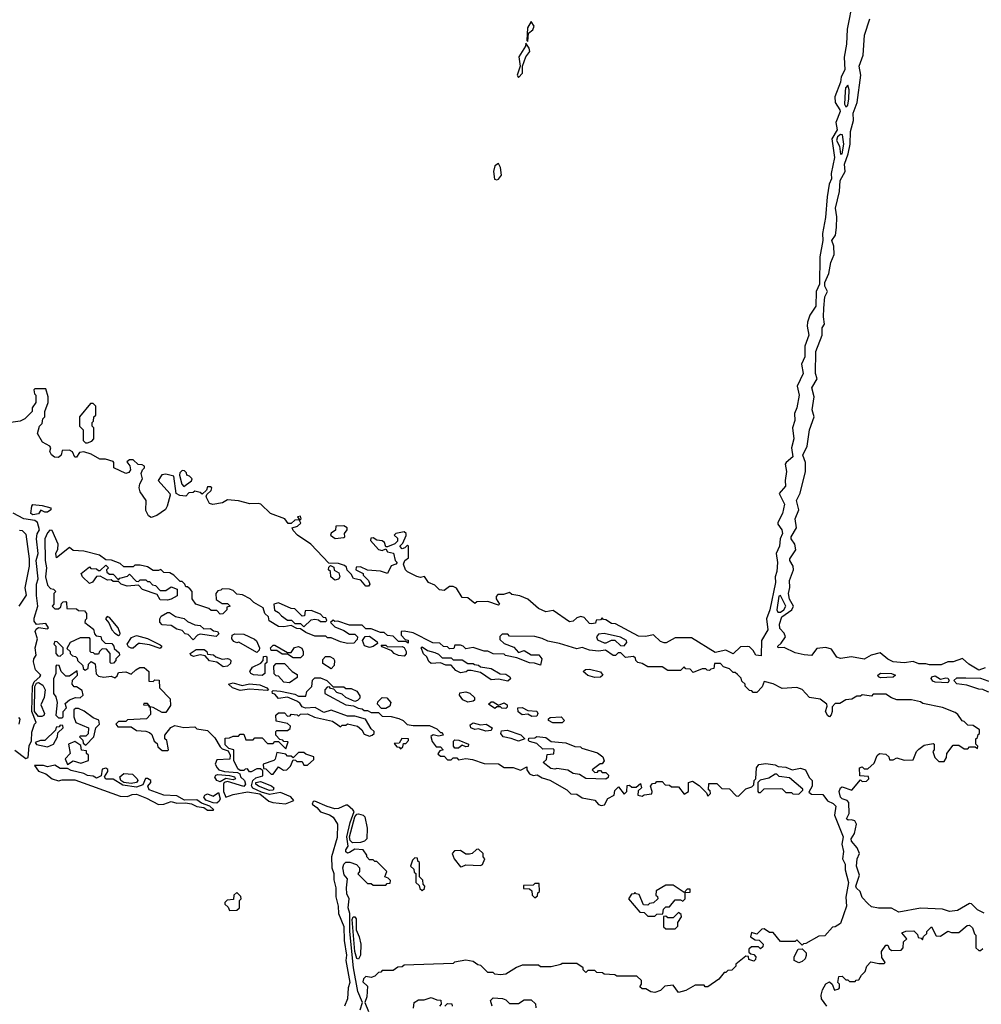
# Model space of a CAD drawing. Extents: x 2769579 to 2883812, y 684207 to 828660.
# Tile 402 of 505: x 2840602 to 2845889, y 787745 to 793160. Entities that reach past the tile are written whole.
import ezdxf

# ---------------------------------------------------------------- set-up
doc = ezdxf.new("R2010")
doc.units = 0

msp = doc.modelspace()

# ---------------------------------------------------------------- linework, layer by layer
at = {"layer": '0CON02XD'}
for points in [[(2845182, 793265), (2845152.3, 793107.7), (2845147.5, 793025), (2845135.8, 792954.2), (2845138.6, 792885), (2845119.2, 792845), (2845114.1, 792815.9), (2845083.3, 792735), (2845086.2, 792705), (2845112, 792665), (2845112.5, 792655), (2845088.8, 792595), (2845095.8, 792555), (2845068.1, 792505), (2845082.3, 792402.3), (2845064.2, 792315), (2845065.7, 792285), (2845052.5, 792255), (2845040.8, 792185), (2845031.7, 792071.7), (2845016, 791985), (2845017.1, 791945), (2845001.4, 791855), (2844999.2, 791705), (2844980.8, 791665), (2844978.6, 791585), (2844945.8, 791535), (2844933.2, 791496.8), (2844931.4, 791475), (2844941.4, 791425), (2844918, 791365), (2844919.2, 791305), (2844900.8, 791265), (2844910, 791215), (2844877.5, 791145), (2844887.5, 791095), (2844874, 791025), (2844861.2, 790995), (2844863.8, 790955), (2844851.2, 790915), (2844859.2, 790855), (2844845.7, 790805), (2844852.5, 790755), (2844816.2, 790725), (2844810, 790715), (2844818, 790675), (2844810, 790625), (2844812.5, 790595), (2844777.5, 790555), (2844807.5, 790495), (2844796, 790445), (2844771.2, 790395), (2844771.2, 790385), (2844792.5, 790355), (2844795.7, 790335), (2844782.5, 790305), (2844780, 790265), (2844761.2, 790225), (2844769.2, 790175), (2844765.7, 790125), (2844756, 790095), (2844758, 790065), (2844725.7, 789914.3), (2844708, 789865), (2844716, 789805), (2844680, 789745), (2844678.3, 789661.7), (2844650, 789665), (2844635, 789690), (2844615, 789710), (2844605, 789712.5), (2844565, 789710), (2844525, 789672.5), (2844485, 789692.5), (2844425, 789680), (2844295, 789760), (2844205, 789760), (2844157, 789733), (2844145, 789732.5), (2844125, 789740), (2844087, 789777), (2844043, 789767), (2844005, 789768.8), (2843877, 789837), (2843855, 789840), (2843825, 789860), (2843811.7, 789861.7), (2843805, 789870), (2843795, 789860), (2843771.7, 789858.3), (2843768.3, 789841.7), (2843745, 789837.5), (2843735, 789840), (2843705, 789872.5), (2843687, 789877), (2843665, 789870), (2843645, 789852.5), (2843625, 789847.5), (2843535, 789910), (2843495, 789902.5), (2843455, 789922.5), (2843395, 789972.5), (2843351.7, 789991.7), (2843308.3, 789998.3), (2843295, 790010), (2843261.7, 789998.3), (2843231.7, 789998.3), (2843222.5, 789987.5), (2843222.5, 789975), (2843240, 789945), (2843235, 789940), (2843175, 789960), (2843115, 789957.5), (2843105, 789950), (2843065, 789980), (2843035, 789982.5), (2843003, 790033), (2842985, 790042.5), (2842965, 790042.5), (2842935, 790020), (2842910, 790025), (2842885, 790050), (2842850, 790065), (2842828.3, 790098.3), (2842805, 790092.5), (2842785, 790097.5), (2842735, 790122.5), (2842723.3, 790135), (2842712.5, 790165), (2842720, 790185), (2842739.3, 790200.7), (2842740, 790265), (2842735, 790270), (2842720, 790255), (2842705, 790250), (2842692.5, 790265), (2842708.3, 790281.7), (2842727, 790323), (2842727.5, 790335), (2842715, 790342.5), (2842670, 790335), (2842660, 790325), (2842678.3, 790308.3), (2842678.3, 790291.7), (2842665, 790277.5), (2842625, 790260), (2842615, 790260), (2842607.5, 790285), (2842595, 790293.3), (2842565, 790297.5), (2842545, 790310), (2842531.7, 790308.3), (2842530, 790295), (2842575, 790246.2), (2842595, 790240), (2842615, 790250), (2842625, 790232.5), (2842656.4, 790226.4), (2842666.4, 790186.4), (2842677.5, 790175), (2842670, 790165), (2842643.6, 790156.4), (2842625, 790113.8), (2842585, 790127.5), (2842515, 790132.5), (2842475, 790150), (2842451.7, 790148.3), (2842450, 790135), (2842490, 790115), (2842490, 790105), (2842520, 790075), (2842527.5, 790055)], [(2843395, 793040), (2843400, 793085), (2843422.5, 793105), (2843430, 793125), (2843415, 793150), (2843393.8, 793115), (2843390, 793045), (2843395, 793040)], [(2845024, 791574), (2845029.2, 791635), (2845043.8, 791665), (2845028, 791695), (2845028, 791715), (2845051.2, 791765), (2845061.2, 791825), (2845080.7, 791869.3), (2845077.5, 791915), (2845068, 791945), (2845086.7, 791975), (2845093.6, 792016.4), (2845094, 792075), (2845086.8, 792123.2), (2845109.4, 792215), (2845112.9, 792275), (2845140.8, 792325), (2845137.5, 792365), (2845157.9, 792422.1), (2845168, 792475), (2845170, 792545), (2845186.2, 792605), (2845184, 792645), (2845206.7, 792705), (2845226.2, 792855), (2845218, 792905), (2845238.8, 792965), (2845246.2, 793075), (2845275.9, 793164.1)], [(2843345, 792842.5), (2843366.7, 792865), (2843366.7, 792905), (2843384.2, 792955.8), (2843406.7, 792985), (2843403.6, 793003.6), (2843385, 793030), (2843382.5, 793015), (2843345.7, 792955), (2843354, 792905), (2843337.5, 792855), (2843345, 792842.5)], [(2845145, 792680), (2845155, 792690), (2845160, 792725), (2845162.5, 792775), (2845155, 792800), (2845143.3, 792785), (2845140, 792765), (2845137.5, 792695), (2845145, 792680)], [(2845115, 792420), (2845125, 792422.5), (2845133.3, 792475), (2845126, 792526), (2845115, 792528.8), (2845098, 792515), (2845093.1, 792495), (2845110, 792465), (2845115, 792420)], [(2843225, 792278.8), (2843235, 792283.8), (2843251.2, 792305), (2843246.4, 792346.4), (2843235, 792370), (2843215, 792356.7), (2843207.1, 792325), (2843213.3, 792283.3), (2843225, 792278.8)], [(2845910, 789595), (2845875, 789583.3), (2845820, 789615), (2845785, 789647.5), (2845735, 789627.5), (2845705, 789627.5), (2845667.7, 789612.3), (2845605, 789611.2), (2845585, 789617.5), (2845545, 789617.5), (2845515, 789630), (2845465, 789623.3), (2845405, 789627.5), (2845375, 789642.5), (2845333, 789677), (2845284.1, 789665.9), (2845245, 789643.3), (2845175, 789656.7), (2845115, 789646.2), (2845094.3, 789654.3), (2845065, 789697.5), (2845035, 789706.7), (2844985, 789702.5), (2844955, 789663.8), (2844915, 789666.7), (2844865, 789677.5), (2844805, 789707.5), (2844772.5, 789705), (2844770, 789715), (2844789.5, 789730.5), (2844813.3, 789765), (2844805.8, 789785.8), (2844781.7, 789811.7), (2844779.4, 789835), (2844792.5, 789875), (2844846.7, 789915), (2844856.1, 789933.9), (2844835, 789972.5), (2844828.8, 790005), (2844836.4, 790036.4), (2844834, 790075), (2844856, 790135), (2844854, 790155), (2844836.2, 790185), (2844836.2, 790195), (2844870, 790245), (2844863.8, 790275), (2844844.5, 790304.5), (2844844.3, 790315), (2844873.8, 790365), (2844866, 790415), (2844886.2, 790465), (2844872.5, 790515), (2844894.1, 790555.9), (2844923.3, 790675), (2844923.3, 790725), (2844908, 790765), (2844931.2, 790815), (2844943.8, 790905), (2844970, 790975), (2844960, 791015), (2844970, 791085), (2844958, 791135), (2844985.8, 791184.2), (2844978, 791215), (2844980, 791335), (2845014.2, 791425), (2845014.3, 791465), (2845027.5, 791485), (2845021.4, 791525), (2845024, 791574)], [(2842527.5, 790055), (2842520, 790045), (2842505, 790043.8), (2842478.3, 790078.3), (2842437, 790087), (2842425, 790110), (2842401.7, 790131.7), (2842398.3, 790148.3), (2842388.3, 790158.3), (2842355, 790170), (2842301.7, 790171.7), (2842202.5, 790275), (2842130, 790325), (2842105, 790350), (2842100, 790365), (2842130, 790375), (2842148.3, 790391.7), (2842140, 790405), (2842150, 790415), (2842145, 790430), (2842130, 790425), (2842140, 790410), (2842115, 790407.5), (2842095, 790390), (2842078.3, 790388.3), (2842060, 790415), (2841980, 790445), (2841927.5, 790495), (2841915, 790500), (2841866.4, 790496.4), (2841805, 790513.8), (2841745, 790520), (2841717, 790503), (2841663, 790493), (2841645, 790500), (2841627.5, 790535), (2841631.7, 790548.3), (2841655, 790570), (2841657.5, 790585), (2841651.7, 790591.7), (2841635, 790590), (2841628.3, 790571.7), (2841605, 790550), (2841595, 790560), (2841565, 790566.7), (2841555, 790560), (2841531.7, 790558.3), (2841515, 790540), (2841483, 790543), (2841462.5, 790555), (2841450, 790650), (2841405, 790661.2), (2841384.1, 790655.9), (2841363.8, 790625), (2841427.5, 790555), (2841430, 790545), (2841412.5, 790485), (2841403, 790467), (2841355, 790432.5), (2841325, 790422.5), (2841310.7, 790430.7), (2841295, 790460), (2841297.5, 790515), (2841263.6, 790563.6), (2841258.8, 790585), (2841262, 790608), (2841277.5, 790635), (2841270, 790665), (2841276.2, 790683.8), (2841287.5, 790695), (2841287.5, 790705), (2841275, 790712.5), (2841253, 790713), (2841225, 790740), (2841205, 790740), (2841191.7, 790728.3), (2841207, 790707), (2841211.2, 790685), (2841201.2, 790668.8), (2841185, 790663.8), (2841120, 790695), (2841120, 790725), (2841115, 790730), (2841073, 790743), (2841043, 790743), (2840995, 790770), (2840955, 790782.5), (2840930, 790780), (2840915, 790753.3), (2840905, 790753.3), (2840892.5, 790782.5), (2840875, 790792.5), (2840835, 790790), (2840830, 790765), (2840815, 790752.5), (2840793.6, 790753.6), (2840776.1, 790766.1), (2840766.7, 790785), (2840772.5, 790805), (2840767.5, 790815), (2840727, 790837), (2840700, 790885), (2840710, 790925), (2840725, 790940), (2840730, 790965), (2840740, 790975), (2840740, 791005), (2840757.5, 791055), (2840757.5, 791085), (2840745, 791130), (2840685, 791130), (2840680, 791125), (2840683, 791103), (2840690, 791095), (2840690, 791055), (2840670, 791025), (2840670, 791005), (2840630, 790965), (2840605, 790952.5), (2840515, 790940)], [(2840975, 790832.5), (2840998.3, 790841.7), (2841010, 790855), (2841010, 790915), (2841000, 790925), (2841000, 790945), (2841008.3, 790951.7), (2841010, 790975), (2841020, 790985), (2841020, 791035), (2841005, 791050), (2840991.7, 791048.3), (2840930, 790975), (2840930, 790925), (2840950, 790905), (2840950, 790845), (2840963, 790833), (2840975, 790832.5)], [(2841505, 790592.5), (2841546.4, 790623.6), (2841550, 790635), (2841535, 790650), (2841520, 790655), (2841518.3, 790668.3), (2841508.3, 790678.3), (2841495, 790680), (2841481.7, 790668.3), (2841480, 790655), (2841492.5, 790605), (2841505, 790592.5)], [(2840675, 790436.7), (2840663.8, 790443.8), (2840668.8, 790485), (2840675, 790493.3), (2840725, 790488.8), (2840773.3, 790475), (2840773.8, 790465), (2840755, 790451.2), (2840740.7, 790450.7), (2840718.3, 790461.7), (2840705, 790442.5), (2840675, 790436.7)], [(2840575, 789142.5), (2840635, 789097.5), (2840647.7, 789102.3), (2840654.1, 789165.9), (2840666.4, 789193.6), (2840667.8, 789242.2), (2840683.3, 789285), (2840692.5, 789295), (2840667.7, 789355), (2840673.1, 789495), (2840681.5, 789518.5), (2840713.3, 789545), (2840717.5, 789555), (2840688, 789585), (2840678.6, 789628.6), (2840680, 789645), (2840692.5, 789665), (2840686.5, 789705), (2840700, 789755), (2840687.5, 789795), (2840691.7, 789808.3), (2840705, 789816.7), (2840755, 789810), (2840760, 789815), (2840745, 789840), (2840695, 789833.3), (2840681.3, 789851.3), (2840680.9, 789869.1), (2840702.5, 789935), (2840693.6, 789993.6), (2840693.5, 790055), (2840704.3, 790085), (2840693.1, 790185), (2840702.9, 790225), (2840694.4, 790305), (2840697.9, 790332.1), (2840710, 790355), (2840699.2, 790395), (2840685, 790405.7), (2840624, 790414), (2840565.7, 790445.7)], [(2840601.7, 790351.7), (2840615, 790350), (2840635, 790330), (2840653.3, 790195), (2840653.3, 790155), (2840630, 790035), (2840638.1, 789995), (2840598, 789935)], [(2845868.3, 789211.7), (2845871.7, 789228.3), (2845880, 789235), (2845880, 789255), (2845845, 789277.5), (2845815, 789280), (2845795, 789300), (2845783.6, 789303.6), (2845759.3, 789339.3), (2845745, 789350), (2845675, 789377.5), (2845568.3, 789398.3), (2845555, 789407.5), (2845505, 789420), (2845425, 789420), (2845395, 789430), (2845365, 789450), (2845295, 789450), (2845285, 789440), (2845235, 789447.5), (2845225, 789440), (2845205, 789440), (2845177, 789423), (2845145, 789420), (2845111.7, 789398.3), (2845085, 789400), (2845068.3, 789381.7), (2845068.8, 789355), (2845064, 789336), (2845055, 789326.7), (2845045, 789331.2), (2845032, 789355), (2845042.5, 789385), (2845040, 789395), (2845003.9, 789423.9), (2844945, 789432.5), (2844905, 789476.7), (2844875, 789486.7), (2844795, 789482.5), (2844745, 789506.7), (2844695, 789520), (2844685, 789490), (2844655, 789460), (2844635, 789460), (2844628.3, 789468.3), (2844615, 789470), (2844590, 789495), (2844590, 789505), (2844571.7, 789521.7), (2844568.3, 789538.3), (2844548.3, 789558.3), (2844535, 789570), (2844525, 789570), (2844505, 789590), (2844471.7, 789601.7), (2844455, 789620), (2844421.7, 789618.3), (2844418.3, 789591.7), (2844401.7, 789588.3), (2844395, 789580), (2844381.7, 789581.7), (2844375, 789590), (2844355, 789590), (2844305, 789570), (2844288.3, 789588.3), (2844265, 789590), (2844255, 789600), (2844235, 789580), (2844165, 789580), (2844135, 789600), (2844055, 789600), (2844025, 789620), (2844000, 789625), (2843990, 789635), (2843988.3, 789648.3), (2843977, 789657), (2843933, 789653), (2843907, 789677), (2843893, 789677), (2843877, 789663), (2843865, 789662.5), (2843823, 789693), (2843785, 789687.5), (2843735, 789692.5), (2843695, 789707.5), (2843665, 789700), (2843569.3, 789729.3), (2843505, 789742.5), (2843475, 789757.5), (2843435, 789767.5), (2843295, 789770), (2843285, 789780), (2843255, 789780), (2843241.7, 789768.3), (2843241.7, 789751.7), (2843265, 789730), (2843318.3, 789708.3), (2843345, 789680), (2843375, 789690), (2843415, 789667.5), (2843456.2, 789666.2), (2843472.5, 789645), (2843465, 789610), (2843431.7, 789621.7), (2843405, 789622.5), (2843335, 789650), (2843273, 789663), (2843265, 789670), (2843205, 789672.5), (2843175, 789687.5), (2843155, 789687.5), (2843095, 789706.7), (2843055, 789700), (2843040, 789715), (2843025, 789720), (2842995, 789720), (2842988.3, 789701.7), (2842965, 789700), (2842955, 789710), (2842933, 789713), (2842911.7, 789731.7), (2842873, 789733), (2842765, 789787.5), (2842715, 789797.5), (2842700, 789795), (2842700, 789775), (2842721.7, 789751.7), (2842738.3, 789748.3), (2842738.3, 789731.7), (2842725, 789740), (2842685, 789740), (2842655, 789770), (2842625, 789772.5), (2842605, 789790), (2842585, 789790), (2842535, 789810), (2842505, 789810), (2842485, 789830), (2842415, 789830), (2842351.7, 789851.7), (2842335, 789850), (2842325, 789857.5), (2842310, 789845), (2842335, 789820), (2842385, 789800), (2842415, 789780), (2842445, 789780), (2842460, 789765), (2842458.3, 789751.7), (2842438.3, 789731.7), (2842405, 789730), (2842365, 789737.5), (2842315, 789760), (2842295, 789760), (2842285, 789770), (2842225, 789770), (2842175, 789790), (2842145, 789810), (2842125, 789812.5), (2842095, 789827.5), (2842055, 789820), (2842025, 789823.3), (2841973.6, 789853.6), (2841970, 789875), (2841950, 789895), (2841940, 789925), (2841890, 789955), (2841870, 789975), (2841827, 789997), (2841795, 790000), (2841775, 790020), (2841755, 790027.5), (2841715, 790030), (2841708.3, 790021.7), (2841691.7, 790018.3), (2841680, 790005), (2841681.7, 789971.7), (2841715, 789950), (2841745, 789950), (2841760, 789935), (2841741.7, 789928.3), (2841740, 789915), (2841718.3, 789891.7), (2841705, 789890), (2841685, 789910), (2841655, 789910), (2841641.7, 789921.7), (2841570, 789945), (2841550, 789975), (2841550, 790015), (2841538.3, 790028.3), (2841525, 790040), (2841515, 790040), (2841510, 790055), (2841495, 790070), (2841485, 790070), (2841450, 790105), (2841427, 790117), (2841395, 790120), (2841377, 790137), (2841365, 790130), (2841335, 790130), (2841305, 790150), (2841265, 790160), (2841235, 790160), (2841225, 790150), (2841175, 790150), (2841155, 790170), (2841107, 790187), (2841075, 790190), (2841040, 790215), (2840955, 790237.5), (2840895, 790240), (2840875, 790257.5), (2840805, 790200), (2840800, 790225), (2840811.7, 790248.3), (2840812.5, 790275), (2840780, 790350), (2840768.3, 790351.7), (2840755, 790337.5), (2840740, 790305), (2840741.4, 790185), (2840748.8, 790145), (2840743.3, 790095), (2840755, 790050), (2840771.7, 790031.7), (2840788.3, 790028.3), (2840800, 790015), (2840790, 790005), (2840790, 789945), (2840780, 789935), (2840795, 789920), (2840815, 789920), (2840828.3, 789931.7), (2840831.7, 789948.3), (2840841.7, 789958.3), (2840855, 789960), (2840860, 789955), (2840861.7, 789921.7), (2840915, 789920), (2840925, 789910), (2840958.3, 789908.3), (2840970, 789895), (2840970, 789865), (2840961.7, 789858.3), (2840960, 789845), (2841008.3, 789808.3), (2841012.5, 789782.5), (2841021.7, 789771.7), (2841048.3, 789768.3), (2841051.7, 789751.7), (2841071.7, 789731.7), (2841108.3, 789728.3), (2841120, 789715), (2841121.7, 789701.7), (2841148.3, 789678.3), (2841150, 789665), (2841130, 789645), (2841130, 789635), (2841118.3, 789621.7), (2841105, 789620), (2841100, 789625), (2841100, 789675), (2841078.3, 789698.3), (2841055, 789700), (2841040, 789685), (2841035, 789670), (2841015, 789670), (2841008.3, 789678.3), (2840995, 789680), (2840990, 789685), (2840990, 789755), (2840985, 789760), (2840935, 789760), (2840880, 789735), (2840861.7, 789701.7), (2840880, 789685), (2840880, 789675), (2840891.7, 789661.7), (2840908.3, 789658.3), (2840918.3, 789648.3), (2840920, 789635), (2840948.3, 789608.3), (2840951.7, 789591.7), (2840961.7, 789581.7), (2840978.3, 789591.7), (2840980, 789615), (2840995, 789630), (2841017, 789617), (2841023, 789563), (2841035, 789550), (2841065, 789543.3), (2841105, 789550), (2841125, 789540), (2841138.3, 789551.7), (2841145, 789570), (2841185, 789572.5), (2841215, 789560), (2841240, 789585), (2841263, 789597), (2841286.4, 789596.4), (2841312.5, 789575), (2841311.7, 789521.7), (2841335, 789520), (2841345, 789530), (2841368.3, 789528.3), (2841370, 789485), (2841430, 789425), (2841431.7, 789388.3), (2841405, 789350), (2841385, 789350), (2841335, 789377.5), (2841320, 789380), (2841305, 789400), (2841285, 789400), (2841281.7, 789391.7), (2841310, 789390), (2841311.7, 789381.7), (2841320, 789380), (2841321.7, 789338.3), (2841300, 789315), (2841195, 789310), (2841185, 789300), (2841145, 789300), (2841130, 789285), (2841141.7, 789271.7), (2841215, 789270), (2841245, 789250), (2841295, 789247.5), (2841315, 789240), (2841328.3, 789228.3), (2841341.7, 789191.7), (2841358.3, 789178.3), (2841361.7, 789161.7), (2841385, 789140), (2841415, 789140), (2841420, 789145), (2841410, 789195), (2841400, 789205), (2841400, 789225), (2841433.6, 789266.4), (2841455, 789277.5), (2841505, 789267.5), (2841565, 789270), (2841575, 789260), (2841635, 789250), (2841675, 789210), (2841705, 789160), (2841715, 789150), (2841748.3, 789138.3), (2841760, 789115), (2841757.5, 789092.5), (2841685, 789090), (2841677.5, 789065), (2841687.5, 789045), (2841697.5, 789035), (2841727.5, 789025), (2841799.3, 789019.3), (2841811.7, 789011.7), (2841816.7, 788995), (2841837.5, 788975), (2841843.8, 788955), (2841835, 788943.3), (2841745, 788971.1), (2841726.9, 788965), (2841721.8, 788955), (2841722.5, 788915), (2841735, 788883.3), (2841775, 788898), (2841855, 788912.5), (2841921.7, 788901.7), (2841971.7, 788861.7), (2841993.9, 788853.9), (2842063, 788847), (2842110, 788865), (2842093.3, 788885), (2842035, 788909.2), (2841975, 788899.2), (2841930.7, 788910.7), (2841883.6, 788933.6), (2841875.8, 788945.8), (2841882.9, 788975), (2841900.5, 788989.5), (2841938.3, 789001.7), (2841938.3, 789028.3), (2841925, 789040), (2841905, 789040), (2841875, 789022.5), (2841865, 789022.5), (2841855, 789040), (2841841.7, 789038.3), (2841835, 789030), (2841815, 789030), (2841800.7, 789040.7), (2841780, 789085), (2841780, 789145), (2841751.7, 789151.7), (2841731.7, 789171.7), (2841731.7, 789208.3), (2841755, 789210), (2841775, 789220), (2841805, 789220), (2841815, 789230), (2841835, 789230), (2841845, 789200), (2841885, 789200), (2841895, 789210), (2841935, 789210), (2841965, 789180), (2841995, 789180), (2842005, 789190), (2842025, 789190), (2842065, 789150), (2842078.3, 789188.3), (2842055, 789190), (2842048.3, 789198.3), (2842031.7, 789201.7), (2842010, 789225), (2842010, 789245), (2842015, 789250), (2842075, 789250), (2842088.3, 789261.7), (2842090, 789275), (2842075, 789290), (2842011.7, 789301.7), (2842010, 789335), (2842025, 789347.5), (2842057, 789347), (2842075, 789330), (2842088.3, 789331.7), (2842095, 789340), (2842127, 789337), (2842135, 789330), (2842145, 789340), (2842185, 789342.5), (2842223.3, 789323.3), (2842321.7, 789301.7), (2842351.7, 789281.7)], [(2842337, 790307), (2842385, 790312.5), (2842390, 790315), (2842387.5, 790335), (2842402.5, 790355), (2842402.5, 790365), (2842385, 790376), (2842340, 790375), (2842338.3, 790351.7), (2842313.6, 790336.4), (2842310, 790325), (2842337, 790307)], [(2841415, 789967.5), (2841375, 789970), (2841358.3, 789998.3), (2841276.4, 790026.4), (2841255, 790050), (2841193.6, 790043.6), (2841160, 790055), (2841145, 790070), (2841115, 790070), (2841105, 790080), (2841085, 790077.5), (2841045, 790100), (2841025, 790097.5), (2841003, 790067), (2840985, 790060), (2840946.7, 790095), (2840940, 790115), (2840985, 790150), (2840992.5, 790142.5), (2841025, 790140), (2841035, 790130), (2841045, 790130), (2841075, 790160), (2841090, 790145), (2841080, 790135), (2841081.7, 790121.7), (2841095, 790110), (2841115, 790110), (2841145, 790080), (2841151.7, 790088.3), (2841195, 790100), (2841205, 790110), (2841241.7, 790071.7), (2841255, 790070), (2841265, 790080), (2841295, 790080), (2841305, 790070), (2841315, 790070), (2841331.7, 790051.7), (2841348.3, 790048.3), (2841375, 790020), (2841405, 790020), (2841435, 790040), (2841468.3, 790028.3), (2841468.3, 789991.7), (2841435, 789972.5), (2841415, 789967.5)], [(2842335, 790076.7), (2842312.5, 790095), (2842310, 790125), (2842300, 790135), (2842301.7, 790148.3), (2842311.7, 790158.3), (2842328.3, 790148.3), (2842331.7, 790131.7), (2842357, 790117), (2842362.5, 790095), (2842355, 790082.5), (2842335, 790076.7)], [(2844771.2, 789901.2), (2844785, 789902), (2844803.8, 789915), (2844813.8, 789935), (2844785, 789992.5), (2844775, 789990), (2844764, 789915), (2844771.2, 789901.2)], [(2842165, 789820), (2842205, 789860), (2842225, 789862.5), (2842245, 789860), (2842255, 789850), (2842285, 789850), (2842290, 789855), (2842285, 789870), (2842271.7, 789871.7), (2842255, 789890), (2842205, 789910), (2842171.7, 789908.3), (2842168.3, 789881.7), (2842155, 789880), (2842115, 789920), (2842095, 789922.5), (2842025, 789952.5), (2842000, 789945), (2842003, 789913), (2842025, 789900), (2842040.7, 789880.7), (2842075, 789857.5), (2842097, 789857), (2842115, 789840), (2842145, 789840), (2842165, 789820)], [(2841145, 789774), (2841153, 789777), (2841153.8, 789785), (2841144.2, 789815), (2841095, 789872.5), (2841082, 789878), (2841074, 789865), (2841092.5, 789842.5), (2841109.2, 789805), (2841125, 789786), (2841145, 789774)], [(2841555, 789750), (2841528.3, 789778.3), (2841511.7, 789781.7), (2841495, 789800), (2841465, 789807.5), (2841435, 789827.5), (2841385, 789832.5), (2841373, 789847), (2841372.5, 789865), (2841380, 789880), (2841415, 789900), (2841425, 789900), (2841458.3, 789878.3), (2841507, 789867), (2841525, 789850), (2841565, 789832.5), (2841595, 789827.5), (2841615, 789810), (2841651.7, 789811.7), (2841668.3, 789798.3), (2841690, 789795), (2841697, 789783), (2841681.7, 789768.3), (2841595, 789780), (2841580, 789775), (2841555, 789750)], [(2841375, 789702.5), (2841315, 789722.5), (2841265, 789730), (2841255, 789730), (2841225, 789703.3), (2841215, 789703.3), (2841200.7, 789710.7), (2841193.3, 789725), (2841217, 789763), (2841245, 789772.5), (2841305, 789757.5), (2841375, 789722.5), (2841382.5, 789715), (2841375, 789702.5)], [(2841905, 789680), (2841806.7, 789736.7), (2841795, 789733.3), (2841779.3, 789739.3), (2841767.5, 789755), (2841770, 789775), (2841785, 789782.5), (2841835, 789780), (2841893.6, 789753.6), (2841903.6, 789743.6), (2841920, 789705), (2841918.3, 789691.7), (2841905, 789680)], [(2842525, 789706.7), (2842497, 789717), (2842487.5, 789745), (2842501.7, 789768.3), (2842525, 789770), (2842568.3, 789738.3), (2842570, 789730), (2842545, 789712.5), (2842525, 789706.7)], [(2843925, 789716.7), (2843940, 789735), (2843937.5, 789745), (2843905, 789763.3), (2843815, 789783.3), (2843785, 789780), (2843772.5, 789765), (2843779.3, 789749.3), (2843815, 789733.3), (2843827, 789733), (2843855, 789747.5), (2843875, 789747.5), (2843905, 789717.5), (2843925, 789716.7)], [(2840825, 789660), (2840840, 789675), (2840840, 789705), (2840808.3, 789738.3), (2840795, 789740), (2840790, 789725), (2840800, 789715), (2840800, 789675), (2840811.7, 789661.7), (2840825, 789660)], [(2842145, 789650), (2842105, 789650), (2842075, 789670), (2842045, 789670), (2842015, 789690), (2841985, 789690), (2841980, 789705), (2841995, 789720), (2842005, 789720), (2842075, 789680), (2842095, 789680), (2842113.6, 789706.4), (2842135, 789712.5), (2842153, 789703), (2842160, 789685), (2842160, 789665), (2842145, 789650)], [(2842715, 789660), (2842685, 789662.5), (2842660, 789675), (2842648.3, 789688.3), (2842595, 789710), (2842590, 789720), (2842615, 789720), (2842625, 789710), (2842705, 789712.5), (2842716.7, 789706.7), (2842727.5, 789685), (2842727, 789673), (2842715, 789660)], [(2843285, 789522.5), (2843235, 789532.5), (2843195, 789528.8), (2843135, 789570), (2843085, 789580), (2843065, 789580), (2843057, 789573), (2843025, 789567.5), (2843000.7, 789580.7), (2842975, 789610), (2842945, 789610), (2842915, 789622.5), (2842865, 789620), (2842850.7, 789630.7), (2842840, 789655), (2842821.7, 789671.7), (2842810, 789705), (2842815, 789710), (2842845, 789690), (2842885, 789680), (2842905, 789670), (2842925, 789650), (2842975, 789650), (2842985, 789640), (2843035, 789640), (2843065, 789620), (2843095, 789620), (2843103, 789613), (2843125, 789610), (2843135, 789600), (2843195, 789592.5), (2843243, 789563), (2843275, 789560), (2843296.4, 789546.4), (2843300, 789535), (2843285, 789522.5)], [(2841720.7, 789600.7), (2841686.2, 789626.2), (2841645, 789633.8), (2841621.7, 789661.7), (2841595, 789667.5), (2841557, 789657), (2841542.5, 789665), (2841540, 789675), (2841573, 789697), (2841617, 789697), (2841630, 789685), (2841635, 789670), (2841667, 789667), (2841680, 789655), (2841715, 789642.5), (2841745, 789646.7), (2841755, 789642.5), (2841762.5, 789635), (2841761.7, 789618.3), (2841745, 789603.8), (2841720.7, 789600.7)], [(2841935, 789552.5), (2841887.7, 789557.7), (2841872.5, 789565), (2841867.5, 789575), (2841881.7, 789598.3), (2841928.3, 789621.7), (2841940, 789635), (2841941.7, 789658.3), (2841955, 789660), (2841960, 789655), (2841960, 789625), (2841950, 789615), (2841950, 789565), (2841935, 789552.5)], [(2842315, 789590), (2842268.3, 789618.3), (2842268.3, 789641.7), (2842283, 789657), (2842307, 789657), (2842326.4, 789646.4), (2842332.5, 789635), (2842331.7, 789608.3), (2842315, 789590)], [(2840835, 789320), (2840840, 789325), (2840840, 789355), (2840860, 789375), (2840851.7, 789398.3), (2840875, 789420), (2840908.3, 789431.7), (2840935, 789430), (2840950, 789445), (2840945, 789470), (2840915, 789490), (2840901.7, 789491.7), (2840890, 789505), (2840891.7, 789528.3), (2840920, 789555), (2840918.3, 789578.3), (2840875, 789550), (2840855, 789550), (2840830, 789575), (2840818.3, 789608.3), (2840805, 789610), (2840800, 789605), (2840800, 789565), (2840787.5, 789535), (2840787.5, 789455), (2840800, 789435), (2840807.5, 789405), (2840800, 789335), (2840815, 789320), (2840835, 789320)], [(2842085, 789512.5), (2842055, 789516.7), (2842025, 789550), (2842011.7, 789551.7), (2842001.7, 789561.7), (2842000, 789605), (2842011.7, 789618.3), (2842058.3, 789618.3), (2842100, 789575), (2842128.3, 789558.3), (2842128.3, 789541.7), (2842085, 789512.5)], [(2842351.7, 789281.7), (2842365, 789270), (2842375, 789280), (2842395, 789280), (2842405, 789287.5), (2842460, 789275), (2842482.5, 789255), (2842495, 789230), (2842525, 789220), (2842540, 789225), (2842550, 789235), (2842550, 789245), (2842535, 789260), (2842503.9, 789313.9), (2842445, 789330), (2842405, 789330), (2842315, 789362.5), (2842275, 789350), (2842226.4, 789376.4), (2842173.6, 789373.6), (2842155, 789380), (2842141.7, 789401.7), (2842125, 789412.5), (2842075, 789433.3), (2842025, 789427.5), (2842005, 789450), (2841992.5, 789455), (2841990, 789465), (2841995, 789470), (2842035, 789467.5), (2842115, 789450), (2842135, 789440), (2842175, 789440), (2842180, 789465), (2842207.5, 789492.5), (2842211.7, 789528.3), (2842225, 789540), (2842255, 789540), (2842290, 789525), (2842325, 789490), (2842385, 789490), (2842395, 789482.5), (2842425, 789482.5), (2842456.4, 789466.4), (2842471.7, 789441.7), (2842471.7, 789428.3), (2842460, 789415), (2842445, 789410), (2842395, 789432.5), (2842375, 789450), (2842345, 789460), (2842328.3, 789478.3), (2842311.7, 789481.7), (2842305, 789490), (2842291.7, 789488.3), (2842280, 789475), (2842280, 789455), (2842395, 789392.5), (2842437, 789387), (2842463, 789373), (2842485, 789370), (2842495, 789360), (2842515, 789360), (2842535, 789350), (2842575, 789350), (2842595, 789330), (2842645, 789327.5), (2842687, 789317), (2842710, 789305), (2842733, 789283), (2842765, 789277.5), (2842855, 789277.5), (2842895, 789260), (2842915, 789240), (2842925, 789240), (2842930, 789225), (2842905, 789220), (2842875, 789227.5), (2842863, 789217), (2842869.3, 789189.3), (2842891.7, 789161.7), (2842915, 789160), (2842930, 789145), (2842911.7, 789138.3), (2842901.7, 789121.7), (2842915, 789110), (2842935, 789110), (2842955, 789090), (2842975, 789090), (2842985, 789100), (2843005, 789100), (2843015, 789090), (2843055, 789097.5), (2843091.7, 789091.7), (2843155, 789070), (2843235, 789066.7), (2843265, 789047.5), (2843315, 789047.5), (2843355, 789032.5), (2843390, 789050), (2843390, 789035), (2843405, 789012.5), (2843425, 789003.3), (2843447, 789007), (2843475, 788990), (2843517, 788977), (2843610, 788925), (2843633, 788903), (2843665, 788900), (2843695, 788880), (2843765, 788867.5), (2843784, 788844), (2843798.3, 788838.3), (2843817.5, 788842.5), (2843835, 788877.5), (2843870, 788895), (2843875, 788920), (2843895, 788940), (2843925, 788900), (2843940, 788915), (2843941.7, 788948.3), (2843955, 788950), (2843968.3, 788938.3), (2843991.7, 788938.3), (2844015, 788960), (2844020, 788935), (2844001.7, 788918.3), (2844000, 788895), (2844025, 788890), (2844035, 788897.5), (2844078.3, 788901.7), (2844080, 788915), (2844070, 788945), (2844081.7, 788958.3), (2844098.3, 788961.7), (2844105, 788970), (2844135, 788970), (2844151.7, 788951.7), (2844175, 788950), (2844185, 788940), (2844225, 788940), (2844255, 788900), (2844280, 788915), (2844280, 788965), (2844301.7, 788971.7), (2844338.3, 788948.3), (2844378.3, 788908.3), (2844385, 788890), (2844400, 788905), (2844398.3, 788918.3), (2844390, 788925), (2844391.7, 788958.3), (2844435, 788960), (2844461.7, 788931.7), (2844505, 788930), (2844541.7, 788891.7), (2844555, 788890), (2844595, 788930), (2844628.3, 788941.7), (2844638.3, 788951.7), (2844640, 788975), (2844650, 788985), (2844652.5, 789045), (2844666.4, 789063.6), (2844705, 789068.8), (2844755, 789062.5), (2844773, 789053), (2844815, 789048.8), (2844850, 789035), (2844895, 789043.8), (2844922.5, 789035), (2844943, 788993), (2844960, 788975), (2844960, 788945), (2844941.7, 788911.7), (2844955, 788900), (2845018.3, 788898.3), (2845043.6, 788863.6), (2845075, 788850), (2845088.8, 788835), (2845081.2, 788785), (2845128.8, 788665), (2845122, 788625), (2845131.2, 788585), (2845126.7, 788545), (2845140, 788515), (2845140, 788485), (2845158.8, 788415), (2845143.9, 788333.9), (2845148.8, 788285), (2845115, 788190), (2845085, 788170), (2845071.7, 788168.3), (2845028.3, 788121.7), (2844995, 788120), (2844925, 788080), (2844911.7, 788078.3), (2844905, 788070), (2844875, 788100), (2844865, 788090), (2844785, 788090), (2844745, 788140), (2844725, 788140), (2844695, 788160), (2844681.7, 788158.3), (2844655, 788130), (2844625, 788140), (2844620, 788115), (2844645, 788100), (2844668.3, 788098.3), (2844690, 788075), (2844688.3, 788061.7), (2844675, 788050), (2844665, 788060), (2844625, 788060), (2844611.7, 788048.3), (2844611.7, 788031.7), (2844621.7, 788021.7), (2844638.3, 788018.3), (2844650, 788005), (2844648.3, 787991.7), (2844638.3, 787981.7), (2844611.7, 787991.7), (2844608.3, 788008.3), (2844595, 788010), (2844540, 787965), (2844540, 787955), (2844518.3, 787931.7), (2844495, 787930), (2844485, 787920), (2844475, 787920), (2844446.4, 787883.6), (2844385, 787840), (2844371.7, 787841.7), (2844365, 787850), (2844315, 787850), (2844265, 787820), (2844225, 787810), (2844195, 787850), (2844150, 787845), (2844125, 787820), (2844095, 787810), (2844073, 787813), (2844045, 787830), (2844025, 787830), (2844011.7, 787841.7), (2844020, 787855), (2844020, 787875), (2843995, 787900), (2843885, 787900), (2843875, 787907.5), (2843815, 787910), (2843807, 787917), (2843775, 787920), (2843765, 787930), (2843725, 787930), (2843715, 787920), (2843700, 787935), (2843700, 787945), (2843665, 787970), (2843585, 787970), (2843577, 787963), (2843525, 787950), (2843465, 787950), (2843455, 787960), (2843365, 787960), (2843333, 787947), (2843275, 787910), (2843245, 787907.5), (2843215, 787910), (2843205, 787920), (2843175, 787920), (2843138.3, 787958.3), (2843121.7, 787961.7), (2843095, 787980), (2843055, 787987.5), (2842993, 787977), (2842985, 787970), (2842715, 787960), (2842705, 787950), (2842681.7, 787948.3), (2842655, 787930), (2842595, 787930), (2842588.3, 787921.7), (2842575, 787920), (2842555, 787900), (2842535, 787892.5), (2842505, 787897.5), (2842492, 787885), (2842488.8, 787868.8), (2842514.2, 787844.2), (2842510, 787785), (2842498.8, 787755), (2842519.2, 787705)], [(2843765, 789542.5), (2843725, 789552.5), (2843700, 789575), (2843713, 789587), (2843735, 789587.5), (2843795, 789572.5), (2843807.5, 789555), (2843795, 789543.3), (2843765, 789542.5)], [(2845335, 789540), (2845323.3, 789545), (2845320, 789555), (2845335, 789565.8), (2845395, 789563.3), (2845417.5, 789555), (2845405, 789544), (2845335, 789540)], [(2845705, 789513.3), (2845635, 789516.2), (2845622.3, 789522.3), (2845613.6, 789536.4), (2845617.5, 789545), (2845635, 789551.2), (2845665, 789532.5), (2845695, 789541.2), (2845705, 789538.8), (2845713.3, 789525), (2845705, 789513.3)], [(2846005, 789450), (2845985, 789450), (2845975, 789460), (2845925, 789462.5), (2845897, 789477), (2845875, 789477.5), (2845809.3, 789499.3), (2845755, 789506.7), (2845738.8, 789525), (2845755, 789540.8), (2845805, 789540.8), (2845885, 789538), (2845925, 789523.8), (2845955, 789522.5), (2845967.5, 789515), (2845971.7, 789491.7), (2846010, 789455), (2846005, 789450)], [(2840723, 789327), (2840705, 789328.1), (2840683.1, 789355), (2840685, 789492.5), (2840695, 789511.1), (2840705, 789514.4), (2840729.8, 789499.8), (2840742.5, 789475), (2840737, 789433), (2840718.3, 789391.7), (2840738, 789345), (2840735, 789333.8), (2840723, 789327)], [(2841965, 789470), (2841865, 789477.5), (2841815, 789471.2), (2841772.5, 789485), (2841750, 789505), (2841775, 789512.5), (2841825, 789497.5), (2841865, 789507.5), (2841921.7, 789501.7), (2841960, 789485), (2841970, 789475), (2841965, 789470)], [(2842591.7, 789371.7), (2842570, 789395), (2842571.7, 789408.3), (2842595, 789432.5), (2842620.7, 789430.7), (2842642.5, 789405), (2842636.4, 789383.6), (2842615, 789372.5), (2842591.7, 789371.7)], [(2843065, 789406.7), (2843039.3, 789419.3), (2843020, 789445), (2843021.7, 789458.3), (2843055, 789463.3), (2843076.1, 789456.1), (2843101.7, 789431.7), (2843101.7, 789418.3), (2843095, 789412.5), (2843065, 789406.7)], [(2843275, 789372.5), (2843253, 789373), (2843245, 789380), (2843225, 789380), (2843215, 789372.5), (2843180, 789395), (2843195, 789407.5), (2843205, 789407.5), (2843235, 789390), (2843265, 789402.5), (2843281.7, 789391.7), (2843281.7, 789378.3), (2843275, 789372.5)], [(2843418.3, 789328.3), (2843395, 789340), (2843365, 789337.5), (2843343, 789353), (2843340, 789375), (2843365, 789377.5), (2843395, 789360), (2843445, 789357.5), (2843450, 789345), (2843445, 789330), (2843418.3, 789328.3)], [(2840595, 789322.5), (2840603, 789313), (2840596.7, 789285)], [(2840965, 789170), (2841010, 789215), (2841020, 789265), (2841040, 789285), (2841037, 789307), (2841005, 789320), (2840957, 789357), (2840925, 789372.5), (2840908.3, 789371.7), (2840900, 789365), (2840900, 789325), (2840910, 789295), (2840980, 789265), (2840978.3, 789231.7), (2840965, 789220), (2840935, 789220), (2840930, 789215), (2840948.3, 789198.3), (2840951.7, 789181.7), (2840965, 789170)], [(2843585, 789292.5), (2843533.6, 789293.6), (2843510, 789305), (2843510, 789315), (2843518.3, 789321.7), (2843580, 789325), (2843597.5, 789305), (2843585, 789292.5)], [(2840755, 789160), (2840787.5, 789175), (2840810, 789215), (2840811.7, 789238.3), (2840840, 789265), (2840838.3, 789278.3), (2840825, 789280), (2840818.3, 789271.7), (2840801.7, 789268.3), (2840798.3, 789251.7), (2840740, 789195), (2840715.7, 789195.7), (2840686.7, 789185), (2840693.9, 789173.9), (2840755, 789160)], [(2843165, 789247.5), (2843125, 789260), (2843105, 789256.7), (2843082.5, 789265), (2843078.3, 789281.7), (2843095, 789292.5), (2843135, 789282.5), (2843166.4, 789286.4), (2843200, 789265), (2843195, 789250), (2843165, 789247.5)], [(2843345, 789192.5), (2843305, 789207.5), (2843260, 789215), (2843247.5, 789235), (2843251.7, 789248.3), (2843283, 789253), (2843357, 789227), (2843380, 789205), (2843345, 789192.5)], [(2843825, 788982.5), (2843715, 788986.2), (2843679.5, 789009.5), (2843645, 789013.8), (2843615, 789032.5), (2843555, 789042.5), (2843545, 789037.5), (2843521.7, 789041.7), (2843480, 789075), (2843498.3, 789091.7), (2843501.7, 789118.3), (2843538.3, 789121.7), (2843540, 789145), (2843535, 789150), (2843478.3, 789148.3), (2843445, 789180), (2843405, 789190), (2843400, 789195), (2843401.7, 789208.3), (2843435, 789210), (2843445, 789217.5), (2843495, 789212.5), (2843525, 789190), (2843605, 789182.5), (2843655, 789162.5), (2843685, 789160), (2843693, 789153), (2843778.3, 789128.3), (2843807.5, 789105), (2843816.4, 789083.6), (2843805, 789067.5), (2843793, 789067), (2843750, 789035), (2843765, 789020), (2843778.3, 789021.7), (2843785, 789030), (2843795, 789030), (2843805, 789020), (2843825, 789020), (2843840, 789005), (2843838.3, 788991.7), (2843825, 788982.5)], [(2840865, 789063.3), (2840895, 789083.8), (2840938.8, 789071.2), (2840980, 789085), (2840980, 789115), (2840970, 789125), (2840968.3, 789138.3), (2840941.7, 789141.7), (2840938.3, 789168.3), (2840905, 789190), (2840870, 789175), (2840880, 789125), (2840852, 789095), (2840865, 789063.3)], [(2842695, 789150), (2842708.3, 789161.7), (2842711.7, 789178.3), (2842725, 789180), (2842740, 789195), (2842740, 789205), (2842703, 789207), (2842688.3, 789181.7), (2842661.7, 789178.3), (2842675, 789160), (2842688.3, 789158.3), (2842695, 789150)], [(2843015, 789153.3), (2842995, 789153.3), (2842986.7, 789165), (2842987.5, 789192.5), (2842995, 789200), (2843017, 789197), (2843070, 789175), (2843067, 789163), (2843055, 789160), (2843035, 789170), (2843015, 789153.3)], [(2845905, 788246.2), (2845867.5, 788265), (2845835, 788297.5), (2845825, 788300), (2845758.8, 788261.2), (2845715, 788256), (2845675, 788268.8), (2845555, 788273.3), (2845435, 788252), (2845395, 788273.8), (2845323.8, 788273.8), (2845285, 788280), (2845265, 788300), (2845235, 788332.5), (2845223.3, 788365), (2845202.7, 788382.7), (2845198.8, 788395), (2845220, 788455), (2845203.3, 788505), (2845206.7, 788545), (2845220, 788575), (2845207.5, 788605), (2845175, 788642.5), (2845173.8, 788655), (2845192.5, 788685), (2845203.3, 788735), (2845193.6, 788753.6), (2845175, 788760), (2845157, 788757), (2845147.5, 788765), (2845163.3, 788795), (2845160, 788855), (2845152.5, 788865), (2845125, 788874.2), (2845115, 788883.8), (2845107.5, 788915), (2845114.2, 788935.8), (2845125, 788940), (2845177, 788923), (2845225, 788980), (2845235, 788970), (2845258.3, 788971.7), (2845270, 788985), (2845268.3, 788998.3), (2845221.7, 789001.7), (2845220, 789045), (2845235, 789050), (2845245, 789040), (2845265, 789040), (2845299.3, 789070.7), (2845316.4, 789113.6), (2845330, 789125), (2845365, 789120), (2845380, 789105), (2845385, 789090), (2845405, 789090), (2845425, 789100), (2845465, 789087.5), (2845515, 789090), (2845532.5, 789135), (2845545, 789147.5), (2845575, 789170), (2845625, 789180), (2845630, 789175), (2845630, 789145), (2845622.5, 789135), (2845633, 789103), (2845655, 789080), (2845685, 789080), (2845697, 789103), (2845700, 789125), (2845735, 789170), (2845765, 789170), (2845795, 789150), (2845815, 789150), (2845825, 789160), (2845855, 789160), (2845868.3, 789151.7), (2845870, 789165), (2845860, 789175), (2845860, 789205), (2845868.3, 789211.7)], [(2841995, 789010), (2842025, 789050), (2842053, 789033), (2842070, 789035), (2842090, 789055), (2842105, 789090), (2842118.3, 789088.3), (2842125, 789080), (2842155, 789080), (2842165, 789060), (2842185, 789060), (2842218.3, 789091.7), (2842220, 789105), (2842175, 789120), (2842165, 789130), (2842135, 789130), (2842105, 789100), (2842095, 789110), (2842075, 789110), (2842065, 789120), (2842015, 789130), (2842007, 789093), (2842000, 789085), (2841940, 789065), (2841941.7, 789041.7), (2841955, 789040), (2841985, 789010), (2841995, 789010)], [(2841665, 788812.5), (2841670, 788815), (2841647.5, 788835), (2841601.2, 788851.2), (2841575, 788870), (2841508.3, 788868.3), (2841465, 788890.6), (2841395, 788895.4), (2841314.1, 788924.1), (2841306.7, 788945), (2841322.5, 788965), (2841322.5, 788975), (2841305, 788987.5), (2841293.3, 788986.7), (2841278.3, 788951.7), (2841245, 788939.4), (2841169.6, 788949.6), (2841115, 788982.5), (2841075, 788982.5), (2841067.5, 788995), (2841086.2, 789025), (2841085.8, 789035.8), (2841075, 789043.3), (2841055, 789037.5), (2841049.1, 789000.9), (2841025, 788988.6), (2841005, 789000), (2840975, 789002.5), (2840955, 789014.3), (2840885, 789030), (2840865, 789041.2), (2840825, 789041.4), (2840795, 789059.2), (2840755, 789050.6), (2840732.5, 789057.5), (2840682.5, 789057.5), (2840705, 789027.5), (2840745, 789012.5), (2840780, 788985), (2840815, 788973.3), (2840835, 788980), (2840905, 788980), (2841155, 788890), (2841195, 788887.5), (2841220.7, 788899.3), (2841245, 788901.2), (2841299.3, 788879.3), (2841365, 788843.3), (2841395, 788846), (2841435, 788860), (2841465, 788851.2), (2841513.6, 788853.6), (2841547, 788847), (2841575, 788833.3), (2841615, 788827.5), (2841635, 788813.3), (2841665, 788812.5)], [(2841215, 788958.5), (2841175, 788964.6), (2841158.1, 788975), (2841152, 788995), (2841175, 789014.2), (2841221.4, 789011.4), (2841247.5, 788985), (2841250.8, 788975), (2841245, 788964.2), (2841215, 788958.5)], [(2841705, 788968.6), (2841685.5, 788975.5), (2841674.3, 788994.3), (2841680, 789005), (2841691.5, 789008.5), (2841755.9, 789004.1), (2841783.8, 788995), (2841789.2, 788985), (2841775, 788979.4), (2841735, 788986), (2841705, 788968.6)], [(2844885, 788900), (2844908.3, 788921.7), (2844908.3, 788928.3), (2844835, 788990), (2844778.3, 788998.3), (2844765, 789010), (2844755, 789010), (2844721.7, 788988.3), (2844673, 788977), (2844660, 788965), (2844660, 788915), (2844665, 788910), (2844675, 788910), (2844695, 788930), (2844785, 788932.5), (2844795, 788930), (2844815, 788910), (2844845, 788910), (2844853, 788903), (2844885, 788900)], [(2841975, 788920.9), (2841914, 788944), (2841900, 788955), (2841900, 788965), (2841925, 788969.5), (2841986.2, 788946.2), (2842000, 788935), (2841995, 788923.1), (2841975, 788920.9)], [(2841685, 788851.9), (2841665, 788852.7), (2841625, 788868.1), (2841614.5, 788884.5), (2841620, 788895), (2841635, 788902.9), (2841665, 788890), (2841695, 788910), (2841703.3, 788875), (2841698.5, 788861.5), (2841685, 788851.9)], [(2842473.1, 787715), (2842487.5, 787755), (2842461.2, 787815), (2842437.5, 787945), (2842416.7, 788145), (2842417.1, 788245), (2842407.1, 788275), (2842413.1, 788325), (2842401.5, 788351.5), (2842397.9, 788385), (2842404, 788435), (2842386.8, 788456.8), (2842379.4, 788495), (2842384.3, 788515.7), (2842395, 788526), (2842416.9, 788526.9), (2842453, 788513), (2842470, 788495), (2842470, 788475), (2842461.7, 788461.7), (2842515, 788410), (2842535, 788410), (2842545, 788400), (2842615, 788400), (2842621.7, 788408.3), (2842638.3, 788411.7), (2842640, 788425), (2842628.3, 788438.3), (2842610, 788445), (2842620, 788475), (2842565, 788530), (2842555, 788530), (2842545, 788540), (2842525, 788540), (2842510, 788555), (2842510, 788565), (2842490, 788595), (2842445, 788598.8), (2842415, 788578.8), (2842405, 788576.2), (2842395, 788582.5), (2842394.2, 788595), (2842408, 788615), (2842400.9, 788665), (2842419.6, 788745), (2842441.4, 788805), (2842434.2, 788815), (2842405, 788839.2), (2842395, 788840.8), (2842355, 788822.5), (2842335, 788820), (2842292.2, 788832.2), (2842225, 788862.5), (2842215, 788860), (2842210, 788845), (2842235, 788827.5), (2842255, 788802.5), (2842305, 788786.7), (2842325, 788773.3), (2842348.8, 788735), (2842347.1, 788662.9), (2842316.7, 788555), (2842317.5, 788495), (2842330, 788465), (2842329.3, 788429.3), (2842340, 788385), (2842340, 788335), (2842353.3, 788285), (2842353.9, 788243.9), (2842383.2, 788173.2), (2842385.7, 788095), (2842398.6, 788015), (2842394.2, 787985), (2842417.5, 787865), (2842408.6, 787835), (2842404.3, 787775), (2842388, 787735)], [(2842432.1, 788632.1), (2842419.5, 788645), (2842415.4, 788665), (2842444, 788775), (2842455, 788790), (2842465, 788793.1), (2842490, 788785), (2842498.8, 788775), (2842513, 788713), (2842510, 788655), (2842498.6, 788641.4), (2842475, 788634.3), (2842432.1, 788632.1)], [(2843025, 788500), (2843035, 788502.5), (2843055, 788512.5), (2843135, 788507.5), (2843146.7, 788513.3), (2843160, 788545), (2843150, 788555), (2843150, 788575), (2843125, 788597.5), (2843113, 788597), (2843090, 788575), (2843075, 788570), (2843055, 788570), (2843025, 788590), (2842991.7, 788588.3), (2842980, 788575), (2842990, 788545), (2843025, 788500)], [(2842815, 788370), (2842828.3, 788381.7), (2842830, 788395), (2842820, 788405), (2842818.3, 788428.3), (2842800, 788445), (2842800, 788525), (2842791.7, 788531.7), (2842788.3, 788548.3), (2842775, 788550), (2842761.7, 788538.3), (2842750, 788505), (2842768.3, 788488.3), (2842771.7, 788471.7), (2842780, 788465), (2842780, 788415), (2842798.3, 788398.3), (2842801.7, 788381.7), (2842815, 788370)], [(2843435, 788330), (2843448.3, 788341.7), (2843451.7, 788358.3), (2843460, 788365), (2843458.3, 788408.3), (2843435, 788410), (2843425, 788400), (2843371.7, 788398.3), (2843371.7, 788381.7), (2843405, 788380), (2843418.3, 788368.3), (2843420, 788345), (2843435, 788330)], [(2841755, 788260), (2841795, 788262.5), (2841810, 788275), (2841810, 788315), (2841820, 788325), (2841818.3, 788338.3), (2841795, 788360), (2841780, 788345), (2841778.3, 788321.7), (2841743, 788317), (2841730, 788305), (2841730, 788295), (2841748.3, 788278.3), (2841755, 788260)], [(2844095, 788230), (2844105, 788240), (2844138.3, 788241.7), (2844141.7, 788268.3), (2844155, 788280), (2844175, 788280), (2844205, 788320), (2844235, 788320), (2844248.3, 788311.7), (2844260, 788325), (2844260, 788360), (2844288.3, 788361.7), (2844288.3, 788378.3), (2844271.7, 788378.3), (2844255, 788360), (2844195, 788400), (2844155, 788400), (2844101.7, 788368.3), (2844100, 788345), (2844108.3, 788338.3), (2844110, 788325), (2844087, 788303), (2844065, 788300), (2844055, 788290), (2844031.7, 788291.7), (2844008.3, 788348.3), (2843991.7, 788351.7), (2843985, 788360), (2843978.3, 788351.7), (2843965, 788350), (2843950, 788325), (2844011.7, 788251.7), (2844035, 788250), (2844055, 788230), (2844095, 788230)], [(2844205, 788160), (2844220, 788175), (2844220, 788195), (2844240, 788225), (2844238.3, 788238.3), (2844225, 788250), (2844195, 788220), (2844165, 788220), (2844155, 788230), (2844141.7, 788228.3), (2844141.7, 788171.7), (2844155, 788160), (2844205, 788160)], [(2842465, 787992.5), (2842455, 787996.7), (2842444.7, 788034.7), (2842430.7, 788210.7), (2842435, 788226), (2842445, 788226), (2842451.4, 788215), (2842451.2, 788155), (2842468.9, 788115), (2842477.1, 788075), (2842475.6, 788015), (2842465, 787992.5)], [(2845040, 787735), (2845010.8, 787775), (2845008.6, 787795), (2845015.6, 787824.4), (2845035, 787856.7), (2845055, 787867.5), (2845070, 787855), (2845081.7, 787821.7), (2845105, 787830), (2845110, 787835), (2845110, 787855), (2845100, 787865), (2845105, 787897.5), (2845125, 787900), (2845145, 787880), (2845155, 787880), (2845165, 787870), (2845195, 787870), (2845201.7, 787878.3), (2845215, 787880), (2845230, 787905), (2845250, 787925), (2845260, 787955), (2845281.7, 787978.3), (2845325, 787970), (2845355, 787970), (2845360, 787975), (2845343, 788003), (2845340, 788035), (2845365, 788070), (2845375, 788070), (2845381.7, 788051.7), (2845395, 788040), (2845448.3, 788041.7), (2845460, 788055), (2845461.7, 788088.3), (2845480, 788105), (2845453, 788137), (2845475, 788147.5), (2845518.3, 788148.3), (2845538.3, 788128.3), (2845541.7, 788111.7), (2845558.3, 788108.3), (2845565, 788100), (2845571.7, 788118.3), (2845590, 788135), (2845590, 788145), (2845615, 788170), (2845641.7, 788121.7), (2845665, 788120), (2845705, 788147.5), (2845725, 788140), (2845765, 788140), (2845811.7, 788178.3), (2845825, 788180), (2845840, 788165), (2845851.7, 788131.7), (2845860, 788125), (2845860, 788055), (2845875, 788040), (2845885, 788040), (2845898.3, 788051.7)], [(2844885, 787972.5), (2844860, 787985), (2844860, 788005), (2844881.7, 788048.3), (2844905, 788050), (2844927, 788027), (2844927, 788013), (2844920, 787995), (2844905, 787980), (2844885, 787972.5)], [(2842767, 787723), (2842770, 787755), (2842795, 787770), (2842825, 787770), (2842865, 787782.5), (2842895, 787770), (2842918.3, 787768.3), (2842920, 787745), (2842910, 787735)], [(2843200, 787735), (2843190, 787765), (2843205, 787780), (2843257, 787777), (2843275, 787770), (2843295, 787750), (2843345, 787750), (2843375, 787770), (2843415, 787770), (2843438.3, 787748.3), (2843440, 787725)], [(2842940, 787735), (2842955, 787750), (2842978.3, 787748.3), (2842980, 787735)]]:
    msp.add_lwpolyline(points, dxfattribs=at)

doc.saveas('drawing.dxf')
